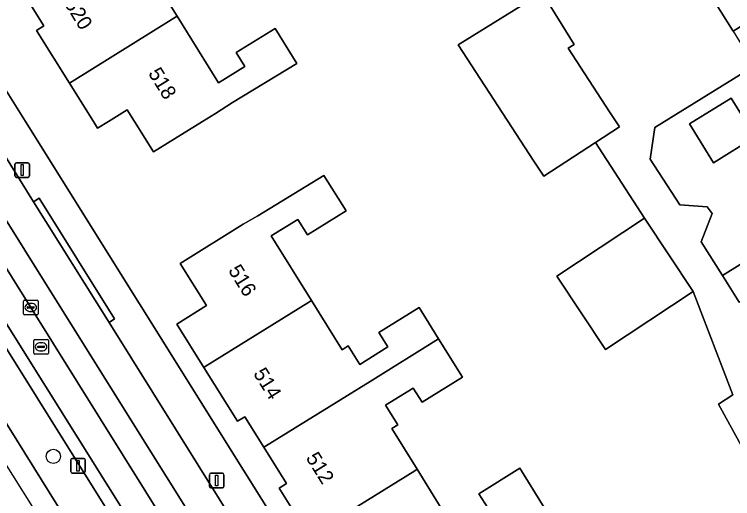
# Model space of a CAD drawing. Extents: x 159664 to 160323, y 385312 to 386115.
# Drawn here: x 159766.16 to 159815.37, y 385724.14 to 385757.34 of the extents above; entities that cross this region are included whole.
import ezdxf

# ---------------------------------------------------------------- set-up
doc = ezdxf.new("R2010")
doc.units = 0
for name, color, linetype in [('IMGEO_Berm_groen', 7, 'Continuous'), ('IMGEO_Boom', 7, 'Continuous'), ('IMGEO_Erf', 7, 'Continuous'), ('IMGEO_Fietspad_gesloten', 7, 'Continuous'), ('IMGEO_Kolk', 7, 'Continuous'), ('IMGEO_Lichtmast', 7, 'Continuous'), ('IMGEO_Pand', 7, 'Continuous'), ('IMGEO_Pand_nummerreeks', 7, 'Continuous'), ('IMGEO_Parkeervlak_open', 7, 'Continuous'), ('IMGEO_Rijbaan_lokaal_open', 7, 'Continuous'), ('IMGEO_Rijbaan_regionaal_gesloten', 7, 'Continuous'), ('IMGEO_Rioolput', 7, 'Continuous'), ('IMGEO_Verkeersbordpaal', 7, 'Continuous'), ('IMGEO_Voetpad_open', 7, 'Continuous')]:
    doc.layers.add(name, color=color, linetype=linetype)

msp = doc.modelspace()

# ---------------------------------------------------------------- linework, layer by layer
at = {"layer": 'IMGEO_Berm_groen'}
msp.add_lwpolyline([(159741.681, 385767.621), (159751.4, 385752.066), (159752.689, 385750), (159761.118, 385736.492), (159770.872, 385720.842), (159780.646, 385705.182), (159780.739, 385705.042), (159781.231, 385704.397), (159786.921, 385698.214), (159787.841, 385698.811), (159765.302, 385734.925), (159755.872, 385750), (159743.134, 385770.363)], dxfattribs=at)
at = {"layer": 'IMGEO_Boom'}
msp.add_circle((159768.827, 385727.034), 0.489, dxfattribs=at)
at = {"layer": 'IMGEO_Erf'}
for points in [[(159753.983, 385770.681), (159766.915, 385750), (159774.739, 385737.487), (159796.002, 385703.461), (159796.171, 385703.556), (159796.486, 385703.704), (159796.813, 385703.823), (159797.148, 385703.913), (159797.491, 385703.972), (159797.837, 385704.001), (159798.185, 385703.998), (159798.531, 385703.965), (159798.873, 385703.9), (159799.207, 385703.806), (159799.532, 385703.681), (159799.844, 385703.529), (159800.142, 385703.349), (159800.422, 385703.143), (159800.683, 385702.913), (159800.922, 385702.661), (159801.138, 385702.388), (159801.328, 385702.097), (159823.466, 385714.495)], [(159775.207, 385760.603), (159777.313, 385757.21), (159780.144, 385752.649), (159781.952, 385753.772), (159781.363, 385754.721), (159784.026, 385756.374), (159785.512, 385753.98), (159781.108, 385751.287), (159779.931, 385750.552), (159779.047, 385750), (159775.689, 385747.904), (159774.381, 385750), (159773.886, 385750.793), (159772.616, 385750), (159771.861, 385749.529), (159771.567, 385750), (159769.927, 385752.624), (159767.669, 385756.238), (159768.179, 385756.556), (159766.755, 385758.834)], [(159817.611, 385724.737), (159814.397, 385730.611), (159815.386, 385731.262), (159812.661, 385738.343), (159806.651, 385734.364), (159803.324, 385739.389), (159809.335, 385743.367), (159805.978, 385748.556), (159802.424, 385746.242), (159801.753, 385747.272), (159796.56, 385755.247), (159802.309, 385758.834)], [(159786.35, 385721.56), (159784.292, 385724.857), (159784.801, 385725.176), (159783.251, 385727.66), (159781.942, 385729.757), (159781.433, 385729.439), (159779.132, 385733.126), (159777.276, 385736.098), (159779.313, 385737.37), (159777.509, 385740.26), (159781.821, 385742.951), (159782.836, 385743.533), (159787.369, 385746.291), (159788.878, 385743.863), (159786.241, 385742.224), (159785.584, 385743.281), (159783.76, 385742.147), (159786.518, 385737.711), (159788.613, 385734.34), (159789.037, 385734.604), (159789.822, 385733.34), (159791.754, 385734.542), (159791.135, 385735.537), (159793.882, 385737.245), (159795.221, 385735.091), (159796.856, 385732.46), (159794.091, 385730.741), (159793.482, 385731.721), (159791.586, 385730.542), (159792.426, 385729.191), (159792.017, 385728.936), (159793.747, 385726.153), (159795.591, 385723.186)], [(159798.598, 385723.498), (159797.988, 385724.477), (159800.796, 385726.223), (159802.463, 385723.54)]]:
    msp.add_lwpolyline(points, dxfattribs=at)
for points in [[(159830.036, 385746.522), (159826.72, 385751.836), (159823.479, 385757.029), (159823.404, 385757.149), (159821.707, 385756.093), (159819.895, 385758.985), (159815.411, 385756.178), (159816.859, 385753.82), (159810.035, 385749.593), (159809.719, 385747.405), (159811.745, 385744.284), (159813.611, 385744.153), (159813.959, 385743.68), (159813.218, 385741.755), (159814.676, 385739.428), (159818.659, 385741.923), (159819.793, 385740.114), (159820.927, 385738.304), (159816.944, 385735.809), (159819.262, 385732.102), (159833.484, 385740.995)], [(159816.912, 385748.936), (159814.058, 385747.164), (159812.407, 385749.823), (159815.261, 385751.595)]]:
    msp.add_lwpolyline(points, close=True, dxfattribs=at)
at = {"layer": 'IMGEO_Fietspad_gesloten'}
msp.add_lwpolyline([(159689.016, 385865.92), (159699.356, 385849.333), (159708.631, 385834.436), (159720.566, 385815.282), (159721.514, 385813.73), (159726.241, 385806.163), (159746.799, 385773.289), (159761.349, 385750), (159769.568, 385736.844), (159790.48, 385703.378), (159792.384, 385704.563), (159772.652, 385736.21), (159767.476, 385744.488), (159764.031, 385750), (159753.712, 385766.513), (159748.937, 385774.15), (159728.287, 385807.194), (159723.506, 385814.826), (159723.438, 385814.935), (159698.624, 385854.738), (159688.899, 385870.747), (159686.756, 385869.506), (159687.159, 385868.865)], close=True, dxfattribs=at)
at = {"layer": 'IMGEO_Kolk'}
for p, q in [((159766.78, 385736.819), (159766.78, 385737.671)), ((159766.855, 385737.745), (159767.707, 385737.745)), ((159767.268, 385737.525), (159767.293, 385737.525)), ((159767.781, 385737.671), (159767.781, 385736.819)), ((159767.039, 385737.239), (159767.039, 385737.251)), ((159767.477, 385737.202), (159767.079, 385737.202)), ((159767.082, 385737.288), (159767.48, 385737.288)), ((159767.291, 385736.965), (159767.266, 385736.965)), ((159767.523, 385737.251), (159767.523, 385737.239)), ((159767.707, 385736.745), (159766.855, 385736.745))]:
    msp.add_line(p, q, dxfattribs=at)
for points in [[(159766.78, 385736.819), (159766.78, 385737.671)], [(159766.855, 385737.745), (159767.707, 385737.745)], [(159767.781, 385737.671), (159767.781, 385736.819)], [(159767.707, 385736.745), (159766.855, 385736.745)]]:
    msp.add_lwpolyline(points, dxfattribs=at)
for centre, radius, start, end in [((159766.857, 385737.669), 0.0765, 91.552, 178.448), ((159766.857, 385737.669), 0.0765, 91.552, 178.448), ((159767.705, 385737.669), 0.0765, 1.552, 88.448), ((159767.705, 385737.669), 0.0765, 1.552, 88.448), ((159767.079, 385737.248), 0.0403, 85.8775, 175.7526), ((159767.076, 385737.238), 0.0366, 178.938, 274.7102), ((159767.48, 385737.245), 0.043, 264.8664, 352.4533), ((159767.484, 385737.25), 0.0386, 1.7309, 96.639), ((159766.857, 385736.821), 0.0765, 181.552, 268.448), ((159766.857, 385736.821), 0.0765, 181.552, 268.448), ((159767.705, 385736.821), 0.0765, 271.552, 358.448), ((159767.705, 385736.821), 0.0765, 271.552, 358.448)]:
    msp.add_arc(centre, radius, start, end, dxfattribs=at)
for centre, major_axis, ratio, start_param, end_param in [((159767.267, 385737.245), (-0.387, 0.002), 0.722429, 4.712389, 7.853982), ((159767.292, 385737.245), (-0.39, 0.002), 0.717154, 1.570796, 4.712389)]:
    msp.add_ellipse(centre, major_axis=major_axis, ratio=ratio, start_param=start_param, end_param=end_param, dxfattribs=at)
at = {"layer": 'IMGEO_Lichtmast'}
for p, q in [((159766.197, 385746.259), (159766.197, 385747.059)), ((159766.197, 385747.059), (159766.197, 385746.259)), ((159766.297, 385747.159), (159767.087, 385747.159)), ((159767.087, 385747.159), (159766.297, 385747.159)), ((159767.187, 385747.059), (159767.187, 385746.259)), ((159767.187, 385746.259), (159767.187, 385747.059)), ((159767.087, 385746.159), (159766.297, 385746.159)), ((159766.297, 385746.159), (159767.087, 385746.159)), ((159779.517, 385724.982), (159779.517, 385725.782)), ((159779.517, 385725.782), (159779.517, 385724.982)), ((159779.617, 385725.882), (159780.407, 385725.882)), ((159780.407, 385725.882), (159779.617, 385725.882)), ((159780.507, 385725.782), (159780.507, 385724.982)), ((159780.507, 385724.982), (159780.507, 385725.782)), ((159780.407, 385724.882), (159779.617, 385724.882)), ((159779.617, 385724.882), (159780.407, 385724.882))]:
    msp.add_line(p, q, dxfattribs=at)
for points in [[(159766.617, 385747.034), (159766.767, 385747.034), (159766.767, 385746.284), (159766.617, 385746.284), (159766.617, 385747.034)], [(159779.937, 385725.757), (159780.087, 385725.757), (159780.087, 385725.007), (159779.937, 385725.007), (159779.937, 385725.757)]]:
    msp.add_lwpolyline(points, dxfattribs=at)
for centre, start, end in [((159766.297, 385747.059), 90, 180), ((159766.297, 385747.059), 90, 180), ((159767.087, 385747.059), 0, 90), ((159767.087, 385747.059), 360, 90), ((159766.297, 385746.259), 180, 270), ((159766.297, 385746.259), 180, 270), ((159767.087, 385746.259), 270, 0), ((159767.087, 385746.259), 270, 0), ((159779.617, 385725.782), 90, 180), ((159779.617, 385725.782), 90, 180), ((159780.407, 385725.782), 0, 90), ((159780.407, 385725.782), 360, 90), ((159779.617, 385724.982), 180, 270), ((159779.617, 385724.982), 180, 270), ((159780.407, 385724.982), 270, 0), ((159780.407, 385724.982), 270, 0)]:
    msp.add_arc(centre, 0.1, start, end, dxfattribs=at)
at = {"layer": 'IMGEO_Pand'}
for points in [[(159831.457, 385762.161), (159827.963, 385767.758), (159813.729, 385758.865), (159815.411, 385756.178), (159819.895, 385758.985), (159821.707, 385756.093), (159823.404, 385757.149)], [(159774.077, 385763.381), (159766.862, 385758.901), (159766.755, 385758.834), (159768.179, 385756.556), (159767.669, 385756.238), (159769.927, 385752.624), (159777.085, 385757.069), (159777.313, 385757.21), (159775.207, 385760.603), (159775.612, 385760.854), (159774.916, 385761.975), (159776.729, 385763.101), (159777.336, 385762.123), (159780.119, 385763.851), (159778.648, 385766.22)], [(159804.508, 385755.279), (159802.309, 385758.834), (159796.56, 385755.247), (159801.753, 385747.272), (159802.424, 385746.242), (159805.978, 385748.556), (159807.612, 385749.62), (159806.941, 385750.65), (159804.1, 385755.013)], [(159777.085, 385757.069), (159769.927, 385752.624), (159771.567, 385750), (159771.861, 385749.529), (159772.616, 385750), (159773.886, 385750.793), (159774.381, 385750), (159775.689, 385747.904), (159779.047, 385750), (159779.931, 385750.552), (159781.108, 385751.287), (159785.512, 385753.98), (159784.026, 385756.374), (159781.363, 385754.721), (159781.952, 385753.772), (159780.144, 385752.649), (159777.313, 385757.21)], [(159816.912, 385748.936), (159815.261, 385751.595), (159812.407, 385749.823), (159814.058, 385747.164)], [(159786.518, 385737.711), (159783.76, 385742.147), (159785.584, 385743.281), (159786.241, 385742.224), (159788.878, 385743.863), (159787.369, 385746.291), (159782.836, 385743.533), (159781.821, 385742.951), (159777.509, 385740.26), (159779.313, 385737.37), (159777.276, 385736.098), (159779.132, 385733.126), (159779.232, 385733.188), (159786.268, 385737.556)], [(159812.661, 385738.343), (159809.335, 385743.367), (159803.324, 385739.389), (159806.651, 385734.364)], [(159818.659, 385741.923), (159814.676, 385739.428), (159815.81, 385737.618), (159819.793, 385740.114)], [(159786.268, 385737.556), (159779.232, 385733.188), (159779.132, 385733.126), (159781.433, 385729.439), (159781.942, 385729.757), (159783.251, 385727.66), (159783.358, 385727.726), (159790.522, 385732.174), (159795.221, 385735.091), (159793.882, 385737.245), (159791.135, 385735.537), (159791.754, 385734.542), (159789.822, 385733.34), (159789.037, 385734.604), (159788.613, 385734.34), (159786.518, 385737.711)], [(159793.747, 385726.153), (159792.017, 385728.936), (159792.426, 385729.191), (159791.586, 385730.542), (159793.482, 385731.721), (159794.091, 385730.741), (159796.856, 385732.46), (159795.221, 385735.091), (159790.522, 385732.174), (159783.358, 385727.726), (159783.251, 385727.66), (159784.801, 385725.176), (159784.292, 385724.857), (159786.35, 385721.56), (159786.439, 385721.616), (159793.589, 385726.055)], [(159802.463, 385723.54), (159800.796, 385726.223), (159797.988, 385724.477), (159798.598, 385723.498), (159796.714, 385722.327), (159796.016, 385723.449), (159795.591, 385723.186), (159793.747, 385726.153), (159793.589, 385726.055), (159786.439, 385721.616), (159786.35, 385721.56), (159788.333, 385718.383), (159788.843, 385718.7), (159790.469, 385716.094), (159790.574, 385716.159), (159797.806, 385720.649)]]:
    msp.add_lwpolyline(points, close=True, dxfattribs=at)
at = {"layer": 'IMGEO_Parkeervlak_open'}
for points in [[(159788.935, 385702.551), (159778.388, 385719.445), (159767.282, 385737.246), (159759.303, 385750), (159745.908, 385771.421), (159735.48, 385788.106), (159733.256, 385791.672)], [(159733.281, 385787.847), (159756.947, 385750), (159766.08, 385735.395), (159785.658, 385704.051)]]:
    msp.add_lwpolyline(points, dxfattribs=at)
at = {"layer": 'IMGEO_Rijbaan_lokaal_open'}
msp.add_lwpolyline([(159720.286, 385813.027), (159720.121, 385812.906), (159720.687, 385811.648), (159723.154, 385802.631), (159723.446, 385802.492), (159731.268, 385794.861), (159733.256, 385791.672), (159735.48, 385788.106), (159745.908, 385771.421), (159759.303, 385750), (159767.282, 385737.246), (159778.388, 385719.445), (159788.935, 385702.551), (159789.008, 385702.435), (159790.48, 385703.378), (159769.568, 385736.844), (159761.349, 385750), (159746.799, 385773.289), (159726.241, 385806.163), (159720.44, 385812.85)], close=True, dxfattribs=at)
at = {"layer": 'IMGEO_Rijbaan_regionaal_gesloten'}
for points in [[(159722.474, 385795.185), (159793.146, 385682.519), (159877.337, 385546.343)], [(159857.295, 385582.597), (159847.008, 385599.042), (159836.763, 385615.483), (159826.472, 385631.922), (159816.223, 385648.36), (159814.529, 385651.059), (159814.156, 385651.736), (159811.019, 385656.607), (159780.739, 385705.042), (159780.646, 385705.182), (159770.872, 385720.842), (159761.118, 385736.492), (159752.689, 385750), (159751.4, 385752.066), (159741.681, 385767.621)]]:
    msp.add_lwpolyline(points, dxfattribs=at)
at = {"layer": 'IMGEO_Rioolput'}
for p, q in [((159767.485, 385734.119), (159767.485, 385734.971)), ((159767.56, 385735.045), (159768.412, 385735.045)), ((159768.486, 385734.971), (159768.486, 385734.119)), ((159767.744, 385734.539), (159767.744, 385734.551)), ((159768.182, 385734.502), (159767.784, 385734.502)), ((159767.787, 385734.588), (159768.185, 385734.588)), ((159767.973, 385734.825), (159767.998, 385734.825)), ((159768.228, 385734.551), (159768.228, 385734.539)), ((159768.412, 385734.045), (159767.56, 385734.045)), ((159767.996, 385734.265), (159767.971, 385734.265))]:
    msp.add_line(p, q, dxfattribs=at)
for points in [[(159767.485, 385734.119), (159767.485, 385734.971)], [(159767.56, 385735.045), (159768.412, 385735.045)], [(159768.486, 385734.971), (159768.486, 385734.119)], [(159768.412, 385734.045), (159767.56, 385734.045)]]:
    msp.add_lwpolyline(points, dxfattribs=at)
for centre, radius, start, end in [((159767.562, 385734.969), 0.0765, 91.552, 178.448), ((159767.562, 385734.969), 0.0765, 91.552, 178.448), ((159768.41, 385734.969), 0.0765, 1.552, 88.448), ((159768.41, 385734.969), 0.0765, 1.552, 88.448), ((159767.784, 385734.548), 0.0403, 85.8775, 175.7526), ((159767.781, 385734.538), 0.0366, 178.938, 274.7102), ((159768.185, 385734.545), 0.043, 264.8664, 352.4533), ((159768.189, 385734.55), 0.0386, 1.7309, 96.639), ((159767.562, 385734.121), 0.0765, 181.552, 268.448), ((159767.562, 385734.121), 0.0765, 181.552, 268.448), ((159768.41, 385734.121), 0.0765, 271.552, 358.448), ((159768.41, 385734.121), 0.0765, 271.552, 358.448)]:
    msp.add_arc(centre, radius, start, end, dxfattribs=at)
for centre, major_axis, ratio, start_param, end_param in [((159767.972, 385734.545), (-0.387, 0.002), 0.722429, 4.712389, 7.853982), ((159767.997, 385734.545), (-0.39, 0.002), 0.717154, 1.570796, 4.712389)]:
    msp.add_ellipse(centre, major_axis=major_axis, ratio=ratio, start_param=start_param, end_param=end_param, dxfattribs=at)
at = {"layer": 'IMGEO_Verkeersbordpaal'}
for p, q in [((159770.027, 385725.988), (159770.027, 385726.788)), ((159770.027, 385726.788), (159770.027, 385725.988)), ((159770.127, 385726.888), (159770.917, 385726.888)), ((159770.917, 385726.888), (159770.127, 385726.888)), ((159771.017, 385726.788), (159771.017, 385725.988)), ((159771.017, 385725.988), (159771.017, 385726.788)), ((159770.917, 385725.888), (159770.127, 385725.888)), ((159770.127, 385725.888), (159770.917, 385725.888))]:
    msp.add_line(p, q, dxfattribs=at)
msp.add_lwpolyline([(159770.447, 385726.763), (159770.597, 385726.763), (159770.597, 385726.013), (159770.447, 385726.013), (159770.447, 385726.763)], dxfattribs=at)
for centre, start, end in [((159770.127, 385726.788), 90, 180), ((159770.127, 385726.788), 90, 180), ((159770.917, 385726.788), 0, 90), ((159770.917, 385726.788), 360, 90), ((159770.127, 385725.988), 180, 270), ((159770.127, 385725.988), 180, 270), ((159770.917, 385725.988), 270, 0), ((159770.917, 385725.988), 270, 0)]:
    msp.add_arc(centre, 0.1, start, end, dxfattribs=at)
at = {"layer": 'IMGEO_Voetpad_open'}
for points in [[(159785.658, 385704.051), (159766.08, 385735.395), (159756.947, 385750), (159733.281, 385787.847), (159732.512, 385787.38), (159743.134, 385770.363), (159755.872, 385750), (159765.302, 385734.925), (159787.841, 385698.811), (159786.921, 385698.214), (159791.432, 385693.325), (159792.033, 385692.538), (159792.121, 385692.388), (159802.957, 385675.162), (159803.047, 385675.001), (159803.399, 385674.287), (159806.941, 385666.857), (159807.631, 385667.282), (159833.243, 385626.143), (159846.627, 385604.709), (159867.868, 385570.698)], [(159802.203, 385700.317), (159801.328, 385702.097), (159801.138, 385702.388), (159800.922, 385702.661), (159800.683, 385702.913), (159800.422, 385703.143), (159800.142, 385703.349), (159799.844, 385703.529), (159799.532, 385703.681), (159799.207, 385703.806), (159798.873, 385703.9), (159798.531, 385703.965), (159798.185, 385703.998), (159797.837, 385704.001), (159797.491, 385703.972), (159797.148, 385703.913), (159796.813, 385703.823), (159796.486, 385703.704), (159796.171, 385703.556), (159796.002, 385703.461), (159774.739, 385737.487), (159766.915, 385750), (159753.983, 385770.681)], [(159753.712, 385766.513), (159764.031, 385750), (159767.476, 385744.488), (159767.845, 385744.735), (159773.006, 385736.459), (159772.652, 385736.21), (159792.384, 385704.563), (159793.312, 385703.156), (159794.091, 385701.908)], [(159802.309, 385758.834), (159804.508, 385755.279), (159804.1, 385755.013), (159806.941, 385750.65), (159807.612, 385749.62), (159805.978, 385748.556), (159809.335, 385743.367), (159812.661, 385738.343), (159815.386, 385731.262), (159814.397, 385730.611), (159817.611, 385724.737)], [(159815.411, 385756.178), (159813.729, 385758.865)], [(159815.81, 385737.618), (159814.676, 385739.428), (159813.218, 385741.755), (159813.959, 385743.68), (159813.611, 385744.153), (159811.745, 385744.284), (159809.719, 385747.405), (159810.035, 385749.593), (159816.859, 385753.82)]]:
    msp.add_lwpolyline(points, dxfattribs=at)
msp.add_lwpolyline([(159767.476, 385744.488), (159772.652, 385736.21), (159773.006, 385736.459), (159767.845, 385744.735)], close=True, dxfattribs=at)

# ---------------------------------------------------------------- texts
at = {"layer": 'IMGEO_Pand_nummerreeks'}
for s, rotation, p in [('520', 301.433, (159769.549, 385758.077)), ('518', 301.9718, (159775.293, 385753.297)), ('516', 301.975, (159780.775, 385739.788)), ('514', 301.9145, (159782.491, 385732.72)), ('512', 301.9145, (159786.094, 385726.935))]:
    msp.add_text(s, height=1, rotation=rotation, dxfattribs=at).set_placement(p)

doc.saveas('drawing.dxf')
